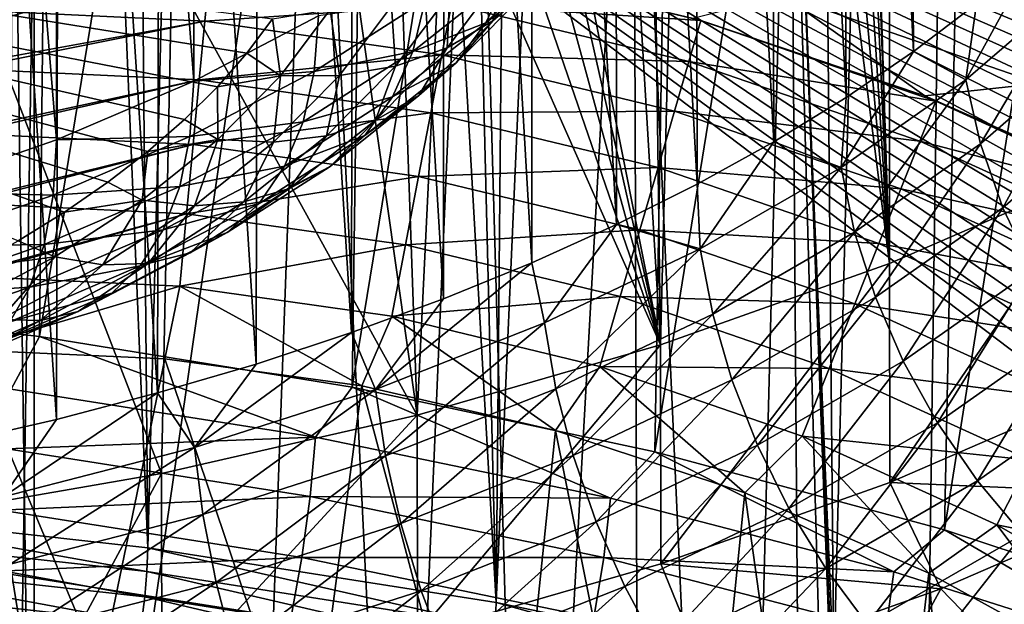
# Model space of a CAD drawing. Header units: metres. Extents: x -109 to 109, y -78 to 121.
# Tile 768 of 1056: x 5.66 to 11.5, y -20.16 to -16.69. Entities that reach past the tile are written whole.
import ezdxf

# ---------------------------------------------------------------- set-up
doc = ezdxf.new("R2010")
doc.units = ezdxf.units.M
doc.layers.add('solid_508554_SW0001', color=7, linetype='CONTINUOUS')

msp = doc.modelspace()

# ---------------------------------------------------------------- linework, layer by layer
at = {"layer": 'solid_508554_SW0001'}
for points in [[(4.309449, -19.587261, 39.529709), (6.423145, -19.82156, 39.123894), (5.319616, 6.470745, 25.474941)], [(6.423145, -19.82156, 39.123894), (6.194343, 5.728376, 25.642593), (5.319616, 6.470745, 25.474941)], [(6.423145, -19.82156, 39.123894), (7.048951, 4.990737, 25.77706), (6.194343, 5.728376, 25.642593)], [(6.423145, -19.82156, 39.123894), (8.487958, -20.147076, 38.560081), (7.048951, 4.990737, 25.77706)], [(8.487958, -20.147076, 38.560081), (7.88396, 4.258576, 25.879211), (7.048951, 4.990737, 25.77706)], [(8.487958, -20.147076, 38.560081), (8.700568, 3.531929, 25.949848), (7.88396, 4.258576, 25.879211)], [(8.487958, -20.147076, 38.560081), (9.499503, 2.811024, 25.989603), (8.700568, 3.531929, 25.949848)], [(8.487958, -20.147076, 38.560081), (10.488172, -20.561333, 37.842564), (9.499503, 2.811024, 25.989603)], [(10.488172, -20.561333, 37.842564), (10.281194, 2.096283, 25.998947), (9.499503, 2.811024, 25.989603)], [(10.488172, -20.561333, 37.842564), (11.044369, 1.390028, 25.978125), (10.281194, 2.096283, 25.998947)], [(10.488172, -20.561333, 37.842564), (12.408564, -21.06118, 36.976807), (11.044369, 1.390028, 25.978125)], [(12.408564, -21.06118, 36.976807), (11.785768, 0.696058, 25.927927), (11.044369, 1.390028, 25.978125)], [(10.496992, -8.080829, 12.003595), (10.81778, -18.136295, -5.412986), (10.81778, -4.380364, 18.412987)], [(10.81778, -4.380364, 18.412987), (10.81778, -18.136295, -5.412986), (12.076401, -17.590994, -4.468494)], [(10.81778, -4.380364, 18.412987), (12.076401, -17.590994, -4.468494), (12.076401, -4.925667, 17.468494)], [(3.969095, -5.655494, 28.520247), (5.913664, -5.877412, 28.135874), (3.879437, -18.35261, 35.280556)], [(5.913664, -5.877412, 28.135874), (5.7801, -18.569515, 34.904865), (3.879437, -18.35261, 35.280556)], [(5.913664, -5.877412, 28.135874), (7.810618, -6.185591, 27.602091), (5.7801, -18.569515, 34.904865)], [(6.694893, -17.056128, -14.895814), (6.69489, -6.104142, -21.218948), (5.882214, -6.415096, -21.800112)], [(6.694893, -17.056128, -14.895814), (7.433904, -16.669548, -14.264944), (6.69489, -6.104142, -21.218948)], [(7.810618, -6.185591, 27.602091), (7.634212, -18.870733, 34.383137), (5.7801, -18.569515, 34.904865)], [(7.810618, -6.185591, 27.602091), (9.644688, -6.57755, 26.923199), (7.634212, -18.870733, 34.383137)], [(5.882217, -17.403954, -15.45569), (5.882214, -6.415096, -21.800112), (5.00458, -6.680497, -22.305765)], [(5.882217, -17.403954, -15.45569), (6.694893, -17.056128, -14.895814), (5.882214, -6.415096, -21.800112)], [(9.644688, -6.57755, 26.923199), (9.42686, -19.253841, 33.719578), (7.634212, -18.870733, 34.383137)], [(9.644688, -6.57755, 26.923199), (11.401104, -7.050135, 26.104658), (9.42686, -19.253841, 33.719578)], [(5.004583, -17.709162, -15.938361), (5.882217, -17.403954, -15.45569), (5.00458, -6.680497, -22.305765)], [(11.401104, -7.050135, 26.104658), (11.143609, -19.715752, 32.919525), (9.42686, -19.253841, 33.719578)], [(11.401104, -7.050135, 26.104658), (13.065724, -7.599538, 25.153065), (11.143609, -19.715752, 32.919525)], [(13.065724, -7.599538, 25.153065), (12.770635, -20.252747, 31.989422), (11.143609, -19.715752, 32.919525)], [(10.961142, -16.880836, -15.22907), (10.517192, -8.087629, -20.319765), (10.90275, -7.807134, -19.833933)], [(11.333485, -16.598354, -14.739796), (10.961142, -16.880836, -15.22907), (10.90275, -7.807134, -19.833933)], [(10.560661, -17.153526, -15.701384), (10.102932, -8.357568, -20.787312), (10.517192, -8.087629, -20.319765)], [(10.496992, -8.080829, 12.003595), (10.480774, -8.354217, 11.530073), (10.81778, -18.136295, -5.412986)], [(10.961142, -16.880836, -15.22907), (10.560661, -17.153526, -15.701384), (10.517192, -8.087629, -20.319765)], [(10.133072, -17.415726, -16.155523), (9.660861, -8.616367, -21.235565), (10.102932, -8.357568, -20.787312)], [(10.560661, -17.153526, -15.701384), (10.133072, -17.415726, -16.155523), (10.102932, -8.357568, -20.787312)], [(10.480774, -8.354217, 11.530073), (10.390333, -8.623442, 11.063761), (10.81778, -18.136295, -5.412986)], [(9.679471, -17.666759, -16.590326), (9.192418, -8.863185, -21.663067), (9.660861, -8.616367, -21.235565)], [(10.133072, -17.415726, -16.155523), (9.679471, -17.666759, -16.590326), (9.660861, -8.616367, -21.235565)], [(10.390333, -8.623442, 11.063761), (10.227039, -8.884482, 10.611625), (10.81778, -18.136295, -5.412986)], [(9.201024, -17.905983, -17.004675), (8.698686, -9.097452, -22.06883), (9.192418, -8.863185, -21.663067)], [(9.679471, -17.666759, -16.590326), (9.201024, -17.905983, -17.004675), (9.192418, -8.863185, -21.663067)], [(10.227039, -8.884482, 10.611625), (9.994531, -9.131505, 10.183769), (10.81778, -18.136295, -5.412986)], [(8.698957, -18.132782, -17.397505), (8.181185, -9.318447, -22.451603), (8.698686, -9.097452, -22.06883)], [(9.201024, -17.905983, -17.004675), (8.698957, -18.132782, -17.397505), (8.698686, -9.097452, -22.06883)], [(9.994531, -9.131505, 10.183769), (9.696388, -9.360734, 9.786733), (10.81778, -18.136295, -5.412986)], [(8.174561, -18.346577, -17.767807), (7.641208, -9.525617, -22.810432), (8.181185, -9.318447, -22.451603)], [(8.698957, -18.132782, -17.397505), (8.174561, -18.346577, -17.767807), (8.181185, -9.318447, -22.451603)], [(9.696388, -9.360734, 9.786733), (9.33898, -9.567246, 9.429044), (9.461201, -18.619303, -6.24958)], [(9.696388, -9.360734, 9.786733), (9.461201, -18.619303, -6.24958), (10.81778, -18.136295, -5.412986)], [(7.629179, -18.546818, -18.114634), (7.08031, -9.718364, -23.144279), (7.641208, -9.525617, -22.810432)], [(8.174561, -18.346577, -17.767807), (7.629179, -18.546818, -18.114634), (7.641208, -9.525617, -22.810432)], [(9.33898, -9.567246, 9.429044), (8.928278, -9.747631, 9.116608), (9.461201, -18.619303, -6.24958)], [(7.064215, -18.732988, -18.437092), (6.500008, -9.896169, -23.452248), (7.08031, -9.718364, -23.144279)], [(7.629179, -18.546818, -18.114634), (7.064215, -18.732988, -18.437092), (7.08031, -9.718364, -23.144279)], [(8.928278, -9.747631, 9.116608), (8.722578, -14.918643, 0.160152), (9.461201, -18.619303, -6.24958)], [(6.481116, -18.904613, -18.734356), (5.90186, -10.058553, -23.733503), (6.500008, -9.896169, -23.452248)], [(7.064215, -18.732988, -18.437092), (6.481116, -18.904613, -18.734356), (6.500008, -9.896169, -23.452248)], [(5.881381, -19.061253, -19.005661), (5.287587, -10.205049, -23.987244), (5.90186, -10.058553, -23.733503)], [(6.481116, -18.904613, -18.734356), (5.881381, -19.061253, -19.005661), (5.90186, -10.058553, -23.733503)], [(5.881381, -19.061253, -19.005661), (5.266548, -19.202501, -19.250311), (5.287587, -10.205049, -23.987244)], [(12.686984, -13.03319, -66.542656), (11.705537, -17.070929, -73.477386), (10.186894, -16.545107, -73.561165)], [(6.117858, -22.55319, -61), (7.405207, -13.683202, -61), (-7.405207, -13.683202, -61)], [(5.106454, -21.944521, -61), (6.117858, -22.55319, -61), (-7.405207, -13.683202, -61)], [(6.117858, -22.55319, -61), (7.057512, -23.26766, -61), (7.405207, -13.683202, -61)], [(7.057512, -23.26766, -61), (7.914395, -24.079554, -61), (7.405207, -13.683202, -61)], [(7.914395, -24.079554, -61), (8.357316, -13.729069, -61), (7.405207, -13.683202, -61)], [(7.914395, -24.079554, -61), (8.67846, -24.979353, -61), (8.357316, -13.729069, -61)], [(8.67846, -24.979353, -61), (9.300199, -13.865629, -61), (8.357316, -13.729069, -61)], [(8.67846, -24.979353, -61), (9.340738, -25.956491, -61), (9.300199, -13.865629, -61)], [(9.893472, -26.999531, -61), (10.227516, -14.092777, -61), (9.300199, -13.865629, -61)], [(9.340738, -25.956491, -61), (9.893472, -26.999531, -61), (9.300199, -13.865629, -61)], [(9.893472, -26.999531, -61), (10.330176, -28.096235, -61), (10.227516, -14.092777, -61)], [(10.9, -31.574373, -61), (11.133177, -14.410262, -61), (10.227516, -14.092777, -61)], [(10.83641, -30.398687, -61), (10.9, -31.574373, -61), (10.227516, -14.092777, -61)], [(10.645686, -29.233574, -61), (10.83641, -30.398687, -61), (10.227516, -14.092777, -61)], [(10.330176, -28.096235, -61), (10.645686, -29.233574, -61), (10.227516, -14.092777, -61)], [(5.619512, -14.269849, -31.027683), (5.591733, -23.711113, -25.129255), (5.75, -23.707792, -25.123501)], [(5.619512, -14.269849, -31.027683), (5.75, -23.707792, -25.123501), (5.75, -14.267006, -31.022758)], [(18.225517, -23.707792, -25.123501), (5.75, -14.267006, -31.022758), (5.75, -23.707792, -25.123501)], [(23.388845, -20.598423, -27.06645), (23.401785, -14.267006, -31.022758), (5.75, -14.267006, -31.022758)], [(23.308241, -20.820108, -26.927927), (23.388845, -20.598423, -27.06645), (5.75, -14.267006, -31.022758)], [(23.210943, -21.038891, -26.791216), (23.308241, -20.820108, -26.927927), (5.75, -14.267006, -31.022758)], [(23.096848, -21.254448, -26.656521), (23.210943, -21.038891, -26.791216), (5.75, -14.267006, -31.022758)], [(22.965872, -21.466251, -26.52417), (23.096848, -21.254448, -26.656521), (5.75, -14.267006, -31.022758)], [(22.81805, -21.673571, -26.394623), (22.965872, -21.466251, -26.52417), (5.75, -14.267006, -31.022758)], [(22.653498, -21.875639, -26.268356), (22.81805, -21.673571, -26.394623), (5.75, -14.267006, -31.022758)], [(22.472342, -22.071665, -26.145866), (22.653498, -21.875639, -26.268356), (5.75, -14.267006, -31.022758)], [(22.274803, -22.260859, -26.027645), (22.472342, -22.071665, -26.145866), (5.75, -14.267006, -31.022758)], [(22.061234, -22.442333, -25.914248), (22.274803, -22.260859, -26.027645), (5.75, -14.267006, -31.022758)], [(21.832115, -22.615156, -25.806255), (22.061234, -22.442333, -25.914248), (5.75, -14.267006, -31.022758)], [(21.588066, -22.778402, -25.704248), (21.832115, -22.615156, -25.806255), (5.75, -14.267006, -31.022758)], [(21.329842, -22.931131, -25.608812), (21.588066, -22.778402, -25.704248), (5.75, -14.267006, -31.022758)], [(21.058332, -23.072409, -25.520533), (21.329842, -22.931131, -25.608812), (5.75, -14.267006, -31.022758)], [(20.774572, -23.201368, -25.439949), (21.058332, -23.072409, -25.520533), (5.75, -14.267006, -31.022758)], [(20.479795, -23.317127, -25.367615), (20.774572, -23.201368, -25.439949), (5.75, -14.267006, -31.022758)], [(20.175318, -23.418941, -25.303995), (20.479795, -23.317127, -25.367615), (5.75, -14.267006, -31.022758)], [(19.862486, -23.506166, -25.249491), (20.175318, -23.418941, -25.303995), (5.75, -14.267006, -31.022758)], [(19.542683, -23.578257, -25.204443), (19.862486, -23.506166, -25.249491), (5.75, -14.267006, -31.022758)], [(19.217411, -23.634754, -25.16914), (19.542683, -23.578257, -25.204443), (5.75, -14.267006, -31.022758)], [(18.888308, -23.675304, -25.143801), (19.217411, -23.634754, -25.16914), (5.75, -14.267006, -31.022758)], [(18.557116, -23.699677, -25.128571), (18.888308, -23.675304, -25.143801), (5.75, -14.267006, -31.022758)], [(18.225517, -23.707792, -25.123501), (18.557116, -23.699677, -25.128571), (5.75, -14.267006, -31.022758)], [(10.9, -31.574373, -61), (14.749202, -31.574373, -61), (11.133177, -14.410262, -61)], [(14.749202, -31.574373, -61), (12.010849, -14.818231, -61), (11.133177, -14.410262, -61)], [(9.461201, -18.619303, -6.24958), (8.722578, -14.918643, 0.160152), (8.674805, -15.132242, -0.209812)], [(9.461201, -18.619303, -6.24958), (8.674805, -15.132242, -0.209812), (8.566797, -15.339779, -0.569277)], [(9.461201, -18.619303, -6.24958), (8.566797, -15.339779, -0.569277), (8.400336, -15.537838, -0.912324)], [(9.461201, -18.619303, -6.24958), (8.400336, -15.537838, -0.912324), (8.179334, -15.721745, -1.230862)], [(5.470537, -16.710697, -2.943775), (6.566164, -16.399475, -2.404724), (5.575196, -15.622916, -3.510451)], [(8.018953, -19.035643, -6.970701), (8.179334, -15.721745, -1.230862), (7.907849, -15.888143, -1.519071)], [(9.461201, -18.619303, -6.24958), (8.179334, -15.721745, -1.230862), (8.018953, -19.035643, -6.970701)], [(5.929517, -17.832382, -11.30072), (5.654018, -18.002264, -11.575721), (0, -15.760146, -7.297374)], [(6.186251, -17.655594, -11.012443), (5.929517, -17.832382, -11.30072), (0, -15.760146, -7.297374)], [(6.423342, -17.472475, -10.711829), (6.186251, -17.655594, -11.012443), (0, -15.760146, -7.297374)], [(6.640066, -17.283588, -10.399806), (6.423342, -17.472475, -10.711829), (0, -15.760146, -7.297374)], [(6.835855, -17.089493, -10.077294), (6.640066, -17.283588, -10.399806), (0, -15.760146, -7.297374)], [(7.010163, -16.890726, -9.745194), (6.835855, -17.089493, -10.077294), (0, -15.760146, -7.297374)], [(7.162382, -16.687874, -9.404479), (7.010163, -16.890726, -9.745194), (0, -15.760146, -7.297374)], [(5.619512, -15.764163, -33.61591), (5.75, -15.767006, -33.620834), (5.595244, -25.556154, -28.408657)], [(5.595244, -25.556154, -28.408657), (5.75, -15.767006, -33.620834), (5.75, -25.559151, -28.414259)], [(21.195272, -15.767006, -33.620834), (5.75, -25.559151, -28.414259), (5.75, -15.767006, -33.620834)], [(21.195272, -15.767006, -33.620834), (16.246328, -25.559151, -28.414259), (5.75, -25.559151, -28.414259)], [(8.018953, -19.035643, -6.970701), (7.907849, -15.888143, -1.519071), (7.591756, -16.033401, -1.770667)], [(8.018953, -19.035643, -6.970701), (7.591756, -16.033401, -1.770667), (6.566164, -16.399475, -2.404724)], [(8.888095, -16.246273, -11.349081), (8.426794, -16.71039, -12.128043), (8.701138, -16.493677, -11.108006)], [(8.555989, -16.4347, -12.376206), (8.426794, -16.71039, -12.128043), (8.888095, -16.246273, -11.349081)], [(8.814762, -16.239056, -10.089641), (8.468525, -16.699572, -10.86764), (8.530801, -16.413074, -9.881404)], [(8.701138, -16.493677, -11.108006), (8.468525, -16.699572, -10.86764), (8.814762, -16.239056, -10.089641)], [(11.271587, -17.048632, -14.687206), (11.333485, -16.598354, -14.739796), (11.676735, -16.306805, -14.234818)], [(11.909116, -16.496515, -13.730912), (11.271587, -17.048632, -14.687206), (11.676735, -16.306805, -14.234818)], [(8.22236, -16.601688, -74.403091), (8.270181, -16.35173, -74.041618), (9.701003, -16.69656, -74.041618)], [(9.701003, -16.69656, -74.041618), (8.270181, -16.35173, -74.041618), (9.654432, -16.682934, -74.041336)], [(6.761045, -16.701073, -74.723236), (5.346106, -16.634178, -74.723251), (6.789743, -16.397577, -74.403091)], [(6.504107, -19.381546, -7.569822), (6.566164, -16.399475, -2.404724), (5.470537, -16.710697, -2.943775)], [(8.018953, -19.035643, -6.970701), (6.566164, -16.399475, -2.404724), (6.504107, -19.381546, -7.569822)], [(6.761045, -16.701073, -74.723236), (6.789743, -16.397577, -74.403091), (8.22236, -16.601688, -74.403091)], [(8.555989, -16.4347, -12.376206), (7.993471, -16.881128, -13.119565), (8.426794, -16.71039, -12.128043)], [(8.066201, -16.57836, -13.358994), (7.993471, -16.881128, -13.119565), (8.555989, -16.4347, -12.376206)], [(8.530801, -16.413074, -9.881404), (8.195996, -16.858875, -10.633915), (8.212332, -16.538317, -9.688608)], [(8.468525, -16.699572, -10.86764), (8.195996, -16.858875, -10.633915), (8.530801, -16.413074, -9.881404)], [(8.701138, -16.493677, -11.108006), (8.249918, -16.94812, -11.870209), (8.468525, -16.699572, -10.86764)], [(8.426794, -16.71039, -12.128043), (8.249918, -16.94812, -11.870209), (8.701138, -16.493677, -11.108006)], [(11.356876, -17.42808, -14.531423), (11.271587, -17.048632, -14.687206), (11.909116, -16.496515, -13.730912)], [(11.999229, -16.871786, -13.567892), (11.356876, -17.42808, -14.531423), (11.909116, -16.496515, -13.730912)], [(8.212332, -16.538317, -9.688608), (7.890278, -16.967657, -10.412603), (7.867215, -16.611694, -9.516016)], [(8.195996, -16.858875, -10.633915), (7.890278, -16.967657, -10.412603), (8.212332, -16.538317, -9.688608)], [(11.026841, -17.144388, -74.033058), (9.654432, -16.682934, -74.041336), (10.186894, -16.545107, -73.561165)], [(11.026841, -17.144388, -74.033058), (10.186894, -16.545107, -73.561165), (11.705537, -17.070929, -73.477386)], [(8.165076, -16.901106, -74.723236), (6.761045, -16.701073, -74.723236), (8.22236, -16.601688, -74.403091)], [(8.066201, -16.57836, -13.358994), (7.433904, -16.669548, -14.264944), (7.409687, -16.998808, -14.052711)], [(8.066201, -16.57836, -13.358994), (7.409687, -16.998808, -14.052711), (7.993471, -16.881128, -13.119565)], [(7.867215, -16.611694, -9.516016), (7.558917, -17.023233, -10.209167), (7.50397, -16.631395, -9.367887)], [(7.890278, -16.967657, -10.412603), (7.558917, -17.023233, -10.209167), (7.867215, -16.611694, -9.516016)], [(8.165076, -16.901106, -74.723236), (8.22236, -16.601688, -74.403091), (9.629639, -16.940836, -74.403091)], [(9.629639, -16.940836, -74.403091), (8.22236, -16.601688, -74.403091), (9.701003, -16.69656, -74.041618)], [(11.271587, -17.048632, -14.687206), (10.961142, -16.880836, -15.22907), (11.333485, -16.598354, -14.739796)], [(6.761045, -16.701073, -74.723236), (5.346106, -16.958454, -74.978714), (5.346106, -16.634178, -74.723251)], [(7.409687, -16.998808, -14.052711), (7.433904, -16.669548, -14.264944), (6.694893, -17.056128, -14.895814)], [(7.210089, -17.024231, -10.028631), (7.010163, -16.890726, -9.745194), (7.162382, -16.687874, -9.404479)], [(7.50397, -16.631395, -9.367887), (7.210089, -17.024231, -10.028631), (7.162382, -16.687874, -9.404479)], [(7.558917, -17.023233, -10.209167), (7.210089, -17.024231, -10.028631), (7.50397, -16.631395, -9.367887)], [(9.701003, -16.69656, -74.041618), (9.654432, -16.682934, -74.041336), (11.026841, -17.144388, -74.033058)], [(6.504107, -19.381546, -7.569822), (5.470537, -16.710697, -2.943775), (4.930392, -19.653881, -8.041522)], [(6.761045, -16.701073, -74.723236), (5.346106, -16.982769, -74.995117), (5.346106, -16.958454, -74.978714)], [(6.72823, -17.048111, -74.995102), (5.346106, -16.982769, -74.995117), (6.761045, -16.701073, -74.723236)], [(6.72823, -17.048111, -74.995102), (6.761045, -16.701073, -74.723236), (8.165076, -16.901106, -74.723236)], [(8.426794, -16.71039, -12.128043), (7.873202, -17.150171, -12.85988), (8.249918, -16.94812, -11.870209)], [(7.993471, -16.881128, -13.119565), (7.873202, -17.150171, -12.85988), (8.426794, -16.71039, -12.128043)], [(8.468525, -16.699572, -10.86764), (8.029725, -17.142027, -11.609068), (8.195996, -16.858875, -10.633915)], [(8.249918, -16.94812, -11.870209), (8.029725, -17.142027, -11.609068), (8.468525, -16.699572, -10.86764)], [(9.629639, -16.940836, -74.403091), (9.701003, -16.69656, -74.041618), (11.092093, -17.175617, -74.041618)], [(11.092093, -17.175617, -74.041618), (9.701003, -16.69656, -74.041618), (11.026841, -17.144388, -74.033058)], [(8.195996, -16.858875, -10.633915), (7.771651, -17.287323, -11.351068), (7.890278, -16.967657, -10.412603)], [(8.029725, -17.142027, -11.609068), (7.771651, -17.287323, -11.351068), (8.195996, -16.858875, -10.633915)], [(8.099575, -17.243483, -74.995102), (6.72823, -17.048111, -74.995102), (8.165076, -16.901106, -74.723236)], [(7.210089, -17.024231, -10.028631), (6.835855, -17.089493, -10.077294), (7.010163, -16.890726, -9.745194)], [(7.993471, -16.881128, -13.119565), (7.34334, -17.297859, -13.806835), (7.873202, -17.150171, -12.85988)], [(7.409687, -16.998808, -14.052711), (7.34334, -17.297859, -13.806835), (7.993471, -16.881128, -13.119565)], [(8.099575, -17.243483, -74.995102), (8.165076, -16.901106, -74.723236), (9.544152, -17.233448, -74.723236)], [(9.544152, -17.233448, -74.723236), (8.165076, -16.901106, -74.723236), (9.629639, -16.940836, -74.403091)], [(10.531981, -17.567947, -15.586688), (10.560661, -17.153526, -15.701384), (10.961142, -16.880836, -15.22907)], [(11.271587, -17.048632, -14.687206), (10.531981, -17.567947, -15.586688), (10.961142, -16.880836, -15.22907)], [(11.488974, -17.806906, -14.410734), (11.356876, -17.42808, -14.531423), (11.999229, -16.871786, -13.567892)], [(12.138799, -17.244143, -13.435997), (11.488974, -17.806906, -14.410734), (11.999229, -16.871786, -13.567892)], [(7.890278, -16.967657, -10.412603), (7.482063, -17.380424, -11.102579), (7.558917, -17.023233, -10.209167)], [(7.771651, -17.287323, -11.351068), (7.482063, -17.380424, -11.102579), (7.890278, -16.967657, -10.412603)], [(8.249918, -16.94812, -11.870209), (7.708364, -17.378847, -12.586352), (8.029725, -17.142027, -11.609068)], [(7.873202, -17.150171, -12.85988), (7.708364, -17.378847, -12.586352), (8.249918, -16.94812, -11.870209)], [(9.544152, -17.233448, -74.723236), (9.629639, -16.940836, -74.403091), (10.997832, -17.41201, -74.403091)], [(10.997832, -17.41201, -74.403091), (9.629639, -16.940836, -74.403091), (11.092093, -17.175617, -74.041618)], [(6.72823, -17.048111, -74.995102), (5.346106, -17.346762, -75.202904), (5.346106, -16.982769, -74.995117)], [(7.409687, -16.998808, -14.052711), (6.694893, -17.056128, -14.895814), (6.671989, -17.384586, -14.682114)], [(7.409687, -16.998808, -14.052711), (6.671989, -17.384586, -14.682114), (7.34334, -17.297859, -13.806835)], [(7.210089, -17.024231, -10.028631), (6.837533, -17.402191, -10.658286), (6.835855, -17.089493, -10.077294)], [(7.168108, -17.419031, -10.869735), (6.837533, -17.402191, -10.658286), (7.210089, -17.024231, -10.028631)], [(7.558917, -17.023233, -10.209167), (7.168108, -17.419031, -10.869735), (7.210089, -17.024231, -10.028631)], [(7.482063, -17.380424, -11.102579), (7.168108, -17.419031, -10.869735), (7.558917, -17.023233, -10.209167)], [(6.72823, -17.048111, -74.995102), (5.346106, -17.367529, -75.212807), (5.346106, -17.346762, -75.202904)], [(6.692011, -17.431158, -75.212791), (5.346106, -17.367529, -75.212807), (6.72823, -17.048111, -74.995102)], [(6.671989, -17.384586, -14.682114), (6.694893, -17.056128, -14.895814), (5.882217, -17.403954, -15.45569)], [(6.837533, -17.402191, -10.658286), (6.640066, -17.283588, -10.399806), (6.835855, -17.089493, -10.077294)], [(6.692011, -17.431158, -75.212791), (6.72823, -17.048111, -74.995102), (8.099575, -17.243483, -74.995102)], [(10.611673, -17.951326, -15.43771), (10.531981, -17.567947, -15.586688), (11.271587, -17.048632, -14.687206)], [(11.356876, -17.42808, -14.531423), (10.611673, -17.951326, -15.43771), (11.271587, -17.048632, -14.687206)], [(12.354169, -17.727407, -74.014015), (11.026841, -17.144388, -74.033058), (11.705537, -17.070929, -73.477386)], [(7.873202, -17.150171, -12.85988), (7.233308, -17.560797, -13.536572), (7.708364, -17.378847, -12.586352)], [(7.34334, -17.297859, -13.806835), (7.233308, -17.560797, -13.536572), (7.873202, -17.150171, -12.85988)], [(8.029725, -17.142027, -11.609068), (7.503021, -17.561512, -12.305732), (7.771651, -17.287323, -11.351068)], [(7.708364, -17.378847, -12.586352), (7.503021, -17.561512, -12.305732), (8.029725, -17.142027, -11.609068)], [(10.531981, -17.567947, -15.586688), (10.133072, -17.415726, -16.155523), (10.560661, -17.153526, -15.701384)], [(11.092093, -17.175617, -74.041618), (11.026841, -17.144388, -74.033058), (12.354169, -17.727407, -74.014015)], [(10.997832, -17.41201, -74.403091), (11.092093, -17.175617, -74.041618), (12.429706, -17.784782, -74.041618)], [(12.429706, -17.784782, -74.041618), (11.092093, -17.175617, -74.041618), (12.354169, -17.727407, -74.014015)], [(8.027277, -17.621382, -75.212791), (6.692011, -17.431158, -75.212791), (8.099575, -17.243483, -74.995102)], [(8.027277, -17.621382, -75.212791), (8.099575, -17.243483, -74.995102), (9.446402, -17.568041, -74.995102)], [(9.446402, -17.568041, -74.995102), (8.099575, -17.243483, -74.995102), (9.544152, -17.233448, -74.723236)], [(9.446402, -17.568041, -74.995102), (9.544152, -17.233448, -74.723236), (10.884921, -17.695179, -74.723236)], [(10.884921, -17.695179, -74.723236), (9.544152, -17.233448, -74.723236), (10.997832, -17.41201, -74.403091)], [(11.665305, -18.177721, -14.327497), (11.488974, -17.806906, -14.410734), (12.138799, -17.244143, -13.435997)], [(6.837533, -17.402191, -10.658286), (6.423342, -17.472475, -10.711829), (6.640066, -17.283588, -10.399806)], [(7.34334, -17.297859, -13.806835), (6.612708, -17.680317, -14.430474), (7.233308, -17.560797, -13.536572)], [(6.671989, -17.384586, -14.682114), (6.612708, -17.680317, -14.430474), (7.34334, -17.297859, -13.806835)], [(7.771651, -17.287323, -11.351068), (7.262242, -17.693661, -12.024947), (7.482063, -17.380424, -11.102579)], [(7.503021, -17.561512, -12.305732), (7.262242, -17.693661, -12.024947), (7.771651, -17.287323, -11.351068)], [(6.692011, -17.431158, -75.212791), (5.346106, -17.764149, -75.366722), (5.346106, -17.367529, -75.212807)], [(6.671989, -17.384586, -14.682114), (5.882217, -17.403954, -15.45569), (5.861124, -17.731468, -15.240301)], [(6.671989, -17.384586, -14.682114), (5.861124, -17.731468, -15.240301), (6.612708, -17.680317, -14.430474)], [(7.482063, -17.380424, -11.102579), (6.991969, -17.772032, -11.750929), (7.168108, -17.419031, -10.869735)], [(7.262242, -17.693661, -12.024947), (6.991969, -17.772032, -11.750929), (7.482063, -17.380424, -11.102579)], [(7.708364, -17.378847, -12.586352), (7.082304, -17.781134, -13.24859), (7.503021, -17.561512, -12.305732)], [(7.233308, -17.560797, -13.536572), (7.082304, -17.781134, -13.24859), (7.708364, -17.378847, -12.586352)], [(5.861124, -17.731468, -15.240301), (5.882217, -17.403954, -15.45569), (5.004583, -17.709162, -15.938361)], [(6.692011, -17.431158, -75.212791), (5.346106, -17.7801, -75.37159), (5.346106, -17.764149, -75.366722)], [(6.653173, -17.841894, -75.371582), (5.346106, -17.7801, -75.37159), (6.692011, -17.431158, -75.212791)], [(6.837533, -17.402191, -10.658286), (6.390176, -17.761078, -11.24992), (6.423342, -17.472475, -10.711829)], [(6.698869, -17.794689, -11.490442), (6.390176, -17.761078, -11.24992), (6.837533, -17.402191, -10.658286)], [(6.653173, -17.841894, -75.371582), (6.692011, -17.431158, -75.212791), (8.027277, -17.621382, -75.212791)], [(7.168108, -17.419031, -10.869735), (6.698869, -17.794689, -11.490442), (6.837533, -17.402191, -10.658286)], [(6.991969, -17.772032, -11.750929), (6.698869, -17.794689, -11.490442), (7.168108, -17.419031, -10.869735)], [(9.696995, -18.049759, -16.421211), (9.679471, -17.666759, -16.590326), (10.133072, -17.415726, -16.155523)], [(10.531981, -17.567947, -15.586688), (9.696995, -18.049759, -16.421211), (10.133072, -17.415726, -16.155523)], [(10.735104, -18.336239, -15.327563), (10.611673, -17.951326, -15.43771), (11.356876, -17.42808, -14.531423)], [(11.488974, -17.806906, -14.410734), (10.735104, -18.336239, -15.327563), (11.356876, -17.42808, -14.531423)], [(10.884921, -17.695179, -74.723236), (10.997832, -17.41201, -74.403091), (12.31355, -18.011204, -74.403091)], [(12.31355, -18.011204, -74.403091), (10.997832, -17.41201, -74.403091), (12.429706, -17.784782, -74.041618)], [(6.390176, -17.761078, -11.24992), (6.186251, -17.655594, -11.012443), (6.423342, -17.472475, -10.711829)], [(7.233308, -17.560797, -13.536572), (6.514074, -17.937763, -14.150681), (7.082304, -17.781134, -13.24859)], [(6.612708, -17.680317, -14.430474), (6.514074, -17.937763, -14.150681), (7.233308, -17.560797, -13.536572)], [(7.503021, -17.561512, -12.305732), (6.894054, -17.953434, -12.95), (7.262242, -17.693661, -12.024947)], [(7.082304, -17.781134, -13.24859), (6.894054, -17.953434, -12.95), (7.503021, -17.561512, -12.305732)], [(7.949753, -18.0266, -75.371582), (6.653173, -17.841894, -75.371582), (8.027277, -17.621382, -75.212791)], [(7.949753, -18.0266, -75.371582), (8.027277, -17.621382, -75.212791), (9.338509, -17.937351, -75.212791)], [(9.338509, -17.937351, -75.212791), (8.027277, -17.621382, -75.212791), (9.446402, -17.568041, -74.995102)], [(9.338509, -17.937351, -75.212791), (9.446402, -17.568041, -74.995102), (10.75581, -18.018974, -74.995102)], [(10.75581, -18.018974, -74.995102), (9.446402, -17.568041, -74.995102), (10.884921, -17.695179, -74.723236)], [(9.77037, -18.436785, -16.278547), (9.696995, -18.049759, -16.421211), (10.531981, -17.567947, -15.586688)], [(10.611673, -17.951326, -15.43771), (9.77037, -18.436785, -16.278547), (10.531981, -17.567947, -15.586688)], [(10.820213, -19.434658, -4.661167), (12.076401, -17.590994, -4.468494), (10.81778, -18.136295, -5.412986)], [(10.820213, -19.434658, -4.661167), (12.078423, -18.889349, -3.716665), (12.076401, -17.590994, -4.468494)], [(6.390176, -17.761078, -11.24992), (5.929517, -17.832382, -11.30072), (6.186251, -17.655594, -11.012443)], [(9.696995, -18.049759, -16.421211), (9.201024, -17.905983, -17.004675), (9.679471, -17.666759, -16.590326)], [(5.861124, -17.731468, -15.240301), (5.004583, -17.709162, -15.938361), (4.986002, -18.035656, -15.721165)], [(5.861124, -17.731468, -15.240301), (4.986002, -18.035656, -15.721165), (5.809484, -18.024303, -14.983633)], [(6.612708, -17.680317, -14.430474), (5.809484, -18.024303, -14.983633), (6.514074, -17.937763, -14.150681)], [(5.861124, -17.731468, -15.240301), (5.809484, -18.024303, -14.983633), (6.612708, -17.680317, -14.430474)], [(7.262242, -17.693661, -12.024947), (6.673204, -18.073442, -12.64817), (6.991969, -17.772032, -11.750929)], [(6.894054, -17.953434, -12.95), (6.673204, -18.073442, -12.64817), (7.262242, -17.693661, -12.024947)], [(10.75581, -18.018974, -74.995102), (10.884921, -17.695179, -74.723236), (12.174412, -18.282425, -74.723236)], [(12.174412, -18.282425, -74.723236), (10.884921, -17.695179, -74.723236), (12.31355, -18.011204, -74.403091)], [(6.653173, -17.841894, -75.371582), (5.346106, -18.201286, -75.466492), (5.346106, -17.7801, -75.37159)], [(6.390176, -17.761078, -11.24992), (5.872734, -18.09697, -11.797058), (5.929517, -17.832382, -11.30072)], [(6.156165, -18.146107, -12.064494), (5.872734, -18.09697, -11.797058), (6.390176, -17.761078, -11.24992)], [(6.698869, -17.794689, -11.490442), (6.156165, -18.146107, -12.064494), (6.390176, -17.761078, -11.24992)], [(6.425201, -18.138199, -12.350553), (6.156165, -18.146107, -12.064494), (6.698869, -17.794689, -11.490442)], [(7.082304, -17.781134, -13.24859), (6.37852, -18.150568, -13.849639), (6.894054, -17.953434, -12.95)], [(6.514074, -17.937763, -14.150681), (6.37852, -18.150568, -13.849639), (7.082304, -17.781134, -13.24859)], [(6.991969, -17.772032, -11.750929), (6.425201, -18.138199, -12.350553), (6.698869, -17.794689, -11.490442)], [(6.673204, -18.073442, -12.64817), (6.425201, -18.138199, -12.350553), (6.991969, -17.772032, -11.750929)], [(6.653173, -17.841894, -75.371582), (5.346106, -18.211525, -75.468018), (5.346106, -18.201286, -75.466492)], [(6.61256, -18.271402, -75.46801), (5.346106, -18.211525, -75.468018), (6.653173, -17.841894, -75.371582)], [(5.872734, -18.09697, -11.797058), (5.654018, -18.002264, -11.575721), (5.929517, -17.832382, -11.30072)], [(6.61256, -18.271402, -75.46801), (6.653173, -17.841894, -75.371582), (7.949753, -18.0266, -75.371582)], [(10.899864, -18.715178, -15.258397), (10.735104, -18.336239, -15.327563), (11.488974, -17.806906, -14.410734)], [(11.665305, -18.177721, -14.327497), (10.899864, -18.715178, -15.258397), (11.488974, -17.806906, -14.410734)], [(8.774192, -18.489704, -17.18322), (8.698957, -18.132782, -17.397505), (9.201024, -17.905983, -17.004675)], [(9.696995, -18.049759, -16.421211), (8.774192, -18.489704, -17.18322), (9.201024, -17.905983, -17.004675)], [(6.514074, -17.937763, -14.150681), (5.723258, -18.276917, -14.695456), (6.37852, -18.150568, -13.849639)], [(5.809484, -18.024303, -14.983633), (5.723258, -18.276917, -14.695456), (6.514074, -17.937763, -14.150681)], [(6.894054, -17.953434, -12.95), (6.209388, -18.313484, -13.534779), (6.673204, -18.073442, -12.64817)], [(6.37852, -18.150568, -13.849639), (6.209388, -18.313484, -13.534779), (6.894054, -17.953434, -12.95)], [(9.222816, -18.333359, -75.371582), (7.949753, -18.0266, -75.371582), (9.338509, -17.937351, -75.212791)], [(9.222816, -18.333359, -75.371582), (9.338509, -17.937351, -75.212791), (10.613302, -18.376366, -75.212791)], [(10.613302, -18.376366, -75.212791), (9.338509, -17.937351, -75.212791), (10.75581, -18.018974, -74.995102)], [(9.884014, -18.827343, -16.178183), (9.77037, -18.436785, -16.278547), (10.611673, -17.951326, -15.43771)], [(10.735104, -18.336239, -15.327563), (9.884014, -18.827343, -16.178183), (10.611673, -17.951326, -15.43771)], [(5.809484, -18.024303, -14.983633), (4.942463, -18.326044, -15.460234), (5.723258, -18.276917, -14.695456)], [(4.986002, -18.035656, -15.721165), (4.942463, -18.326044, -15.460234), (5.809484, -18.024303, -14.983633)], [(5.872734, -18.09697, -11.797058), (5.360636, -18.16466, -11.836508), (5.654018, -18.002264, -11.575721)], [(7.868686, -18.450338, -75.46801), (6.61256, -18.271402, -75.46801), (7.949753, -18.0266, -75.371582)], [(7.868686, -18.450338, -75.46801), (7.949753, -18.0266, -75.371582), (9.222816, -18.333359, -75.371582)], [(10.613302, -18.376366, -75.212791), (10.75581, -18.018974, -74.995102), (12.01531, -18.592562, -74.995102)], [(12.01531, -18.592562, -74.995102), (10.75581, -18.018974, -74.995102), (12.174412, -18.282425, -74.723236)], [(6.673204, -18.073442, -12.64817), (6.010853, -18.422491, -13.213872), (6.425201, -18.138199, -12.350553)], [(6.209388, -18.313484, -13.534779), (6.010853, -18.422491, -13.213872), (6.673204, -18.073442, -12.64817)], [(8.840584, -18.880058, -17.046322), (8.774192, -18.489704, -17.18322), (9.696995, -18.049759, -16.421211)], [(9.77037, -18.436785, -16.278547), (8.840584, -18.880058, -17.046322), (9.696995, -18.049759, -16.421211)], [(5.872734, -18.09697, -11.797058), (5.290688, -18.406168, -12.293658), (5.360636, -18.16466, -11.836508)], [(5.545767, -18.469412, -12.585556), (5.290688, -18.406168, -12.293658), (5.872734, -18.09697, -11.797058)], [(6.156165, -18.146107, -12.064494), (5.545767, -18.469412, -12.585556), (5.872734, -18.09697, -11.797058)], [(5.787812, -18.474897, -12.894839), (5.545767, -18.469412, -12.585556), (6.156165, -18.146107, -12.064494)], [(6.425201, -18.138199, -12.350553), (5.787812, -18.474897, -12.894839), (6.156165, -18.146107, -12.064494)], [(6.010853, -18.422491, -13.213872), (5.787812, -18.474897, -12.894839), (6.425201, -18.138199, -12.350553)], [(7.771928, -18.883799, -17.86581), (8.174561, -18.346577, -17.767807), (8.698957, -18.132782, -17.397505)], [(8.774192, -18.489704, -17.18322), (7.771928, -18.883799, -17.86581), (8.698957, -18.132782, -17.397505)], [(9.463715, -19.917814, -5.498018), (10.81778, -18.136295, -5.412986), (9.461201, -18.619303, -6.24958)], [(9.463715, -19.917814, -5.498018), (10.820213, -19.434658, -4.661167), (10.81778, -18.136295, -5.412986)], [(6.37852, -18.150568, -13.849639), (5.604571, -18.483074, -14.382879), (6.209388, -18.313484, -13.534779)], [(5.723258, -18.276917, -14.695456), (5.604571, -18.483074, -14.382879), (6.37852, -18.150568, -13.849639)], [(11.102742, -19.080751, -15.231559), (10.899864, -18.715178, -15.258397), (11.665305, -18.177721, -14.327497)], [(11.88243, -18.533293, -14.283331), (11.102742, -19.080751, -15.231559), (11.665305, -18.177721, -14.327497)], [(6.61256, -18.271402, -75.46801), (5.346106, -18.648415, -75.5), (5.346106, -18.211525, -75.468018)], [(5.723258, -18.276917, -14.695456), (4.869486, -18.574532, -15.164886), (5.604571, -18.483074, -14.382879)], [(4.942463, -18.326044, -15.460234), (4.869486, -18.574532, -15.164886), (5.723258, -18.276917, -14.695456)], [(6.61256, -18.271402, -75.46801), (6.52469, -18.702057, -75.5), (5.346106, -18.648415, -75.5)], [(6.209388, -18.313484, -13.534779), (5.456352, -18.63769, -14.05362), (6.010853, -18.422491, -13.213872)], [(5.604571, -18.483074, -14.382879), (5.456352, -18.63769, -14.05362), (6.209388, -18.313484, -13.534779)], [(6.61256, -18.271402, -75.46801), (7.691379, -18.861658, -75.5), (6.52469, -18.702057, -75.5)], [(7.868686, -18.450338, -75.46801), (7.691379, -18.861658, -75.5), (6.61256, -18.271402, -75.46801)], [(5.613091, -18.881756, 35.090443), (3.879437, -18.35261, 35.280556), (5.7801, -18.569515, 34.904865)], [(7.771928, -18.883799, -17.86581), (7.629179, -18.546818, -18.114634), (8.174561, -18.346577, -17.767807)], [(9.101837, -18.747465, -75.46801), (7.868686, -18.450338, -75.46801), (9.222816, -18.333359, -75.371582)], [(9.101837, -18.747465, -75.46801), (9.222816, -18.333359, -75.371582), (10.460493, -18.759594, -75.371582)], [(10.460493, -18.759594, -75.371582), (9.222816, -18.333359, -75.371582), (10.613302, -18.376366, -75.212791)], [(10.035712, -19.21382, -16.12207), (9.884014, -18.827343, -16.178183), (10.735104, -18.336239, -15.327563)], [(10.899864, -18.715178, -15.258397), (10.035712, -19.21382, -16.12207), (10.735104, -18.336239, -15.327563)], [(10.460493, -18.759594, -75.371582), (10.613302, -18.376366, -75.212791), (11.839701, -18.934875, -75.212791)], [(11.839701, -18.934875, -75.212791), (10.613302, -18.376366, -75.212791), (12.01531, -18.592562, -74.995102)], [(6.010853, -18.422491, -13.213872), (5.282257, -18.736948, -13.715805), (5.787812, -18.474897, -12.894839)], [(5.456352, -18.63769, -14.05362), (5.282257, -18.736948, -13.715805), (6.010853, -18.422491, -13.213872)], [(8.943413, -19.275774, -16.954885), (8.840584, -18.880058, -17.046322), (9.77037, -18.436785, -16.278547)], [(9.884014, -18.827343, -16.178183), (8.943413, -19.275774, -16.954885), (9.77037, -18.436785, -16.278547)], [(5.787812, -18.474897, -12.894839), (5.086578, -18.7784, -13.37777), (5.545767, -18.469412, -12.585556)], [(5.282257, -18.736948, -13.715805), (5.086578, -18.7784, -13.37777), (5.787812, -18.474897, -12.894839)], [(7.868686, -18.450338, -75.46801), (8.839286, -19.126842, -75.5), (7.691379, -18.861658, -75.5)], [(7.830736, -19.277136, -17.734079), (7.771928, -18.883799, -17.86581), (8.774192, -18.489704, -17.18322)], [(8.840584, -18.880058, -17.046322), (7.830736, -19.277136, -17.734079), (8.774192, -18.489704, -17.18322)], [(9.101837, -18.747465, -75.46801), (8.839286, -19.126842, -75.5), (7.868686, -18.450338, -75.46801)], [(6.699281, -19.228474, -18.462805), (7.064215, -18.732988, -18.437092), (7.629179, -18.546818, -18.114634)], [(7.771928, -18.883799, -17.86581), (6.699281, -19.228474, -18.462805), (7.629179, -18.546818, -18.114634)], [(11.33978, -19.425833, -15.247572), (11.102742, -19.080751, -15.231559), (11.88243, -18.533293, -14.283331)], [(12.136114, -18.866686, -14.2791), (11.33978, -19.425833, -15.247572), (11.88243, -18.533293, -14.283331)], [(5.613091, -18.881756, 35.090443), (5.7801, -18.569515, 34.904865), (7.417499, -19.16622, 34.59774)], [(7.417499, -19.16622, 34.59774), (5.7801, -18.569515, 34.904865), (7.634212, -18.870733, 34.383137)], [(6.143511, -20.550007, -75.5), (4.844931, -19.992741, -75.5), (5.346106, -18.648415, -75.5)], [(6.143511, -20.550007, -75.5), (5.346106, -18.648415, -75.5), (6.52469, -18.702057, -75.5)], [(8.021654, -20.334265, -6.219333), (9.461201, -18.619303, -6.24958), (8.018953, -19.035643, -6.970701)], [(8.021654, -20.334265, -6.219333), (9.463715, -19.917814, -5.498018), (9.461201, -18.619303, -6.24958)], [(7.379041, -21.235783, -75.5), (6.143511, -20.550007, -75.5), (6.52469, -18.702057, -75.5)], [(7.379041, -21.235783, -75.5), (6.52469, -18.702057, -75.5), (7.691379, -18.861658, -75.5)], [(10.222506, -19.588675, -16.111307), (10.035712, -19.21382, -16.12207), (10.899864, -18.715178, -15.258397)], [(11.102742, -19.080751, -15.231559), (10.222506, -19.588675, -16.111307), (10.899864, -18.715178, -15.258397)], [(6.699281, -19.228474, -18.462805), (6.481116, -18.904613, -18.734356), (7.064215, -18.732988, -18.437092)], [(9.101837, -18.747465, -75.46801), (9.961825, -19.497114, -75.5), (8.839286, -19.126842, -75.5)], [(10.300701, -19.160336, -75.46801), (9.961825, -19.497114, -75.5), (9.101837, -18.747465, -75.46801)], [(10.300701, -19.160336, -75.46801), (9.101837, -18.747465, -75.46801), (10.460493, -18.759594, -75.371582)], [(10.300701, -19.160336, -75.46801), (10.460493, -18.759594, -75.371582), (11.651398, -19.301937, -75.371582)], [(11.651398, -19.301937, -75.371582), (10.460493, -18.759594, -75.371582), (11.839701, -18.934875, -75.212791)], [(9.080675, -19.669132, -16.910696), (8.943413, -19.275774, -16.954885), (9.884014, -18.827343, -16.178183)], [(10.035712, -19.21382, -16.12207), (9.080675, -19.669132, -16.910696), (9.884014, -18.827343, -16.178183)], [(5.565964, -19.520607, -18.968794), (5.881381, -19.061253, -19.005661), (6.481116, -18.904613, -18.734356)], [(6.699281, -19.228474, -18.462805), (5.565964, -19.520607, -18.968794), (6.481116, -18.904613, -18.734356)], [(5.613091, -18.881756, 35.090443), (7.417499, -19.16622, 34.59774), (5.589058, -19.235226, 35.190956)], [(6.749972, -19.624418, -18.335588), (6.699281, -19.228474, -18.462805), (7.771928, -18.883799, -17.86581)], [(7.830736, -19.277136, -17.734079), (6.749972, -19.624418, -18.335588), (7.771928, -18.883799, -17.86581)], [(8.538861, -22.043039, -75.5), (7.379041, -21.235783, -75.5), (7.691379, -18.861658, -75.5)], [(7.417499, -19.16622, 34.59774), (7.634212, -18.870733, 34.383137), (9.165456, -19.528234, 33.970711)], [(9.165456, -19.528234, 33.970711), (7.634212, -18.870733, 34.383137), (9.42686, -19.253841, 33.719578)], [(8.538861, -22.043039, -75.5), (7.691379, -18.861658, -75.5), (8.839286, -19.126842, -75.5)], [(7.92182, -19.677469, -17.650642), (7.830736, -19.277136, -17.734079), (8.840584, -18.880058, -17.046322)], [(8.943413, -19.275774, -16.954885), (7.92182, -19.677469, -17.650642), (8.840584, -18.880058, -17.046322)], [(10.820213, -19.434658, -4.661167), (12.418183, -19.505301, -3.784171), (12.078423, -18.889349, -3.716665)], [(11.606356, -19.74369, -15.306126), (11.33978, -19.425833, -15.247572), (12.136114, -18.866686, -14.2791)], [(5.565964, -19.520607, -18.968794), (5.266548, -19.202501, -19.250311), (5.881381, -19.061253, -19.005661)], [(6.507, -20.680286, -6.818659), (8.018953, -19.035643, -6.970701), (6.504107, -19.381546, -7.569822)], [(6.507, -20.680286, -6.818659), (8.021654, -20.334265, -6.219333), (8.018953, -19.035643, -6.970701)], [(9.61107, -22.963497, -75.5), (8.538861, -22.043039, -75.5), (8.839286, -19.126842, -75.5)], [(9.61107, -22.963497, -75.5), (8.839286, -19.126842, -75.5), (9.961825, -19.497114, -75.5)], [(10.440751, -19.944601, -16.146103), (10.222506, -19.588675, -16.111307), (11.102742, -19.080751, -15.231559)], [(11.33978, -19.425833, -15.247572), (10.440751, -19.944601, -16.146103), (11.102742, -19.080751, -15.231559)], [(7.417499, -19.16622, 34.59774), (7.385741, -19.518471, 34.700359), (5.589058, -19.235226, 35.190956)], [(7.417499, -19.16622, 34.59774), (9.165456, -19.528234, 33.970711), (7.385741, -19.518471, 34.700359)], [(10.300701, -19.160336, -75.46801), (11.052251, -19.972483, -75.5), (9.961825, -19.497114, -75.5)], [(11.454489, -19.685772, -75.46801), (11.052251, -19.972483, -75.5), (10.300701, -19.160336, -75.46801)], [(11.454489, -19.685772, -75.46801), (10.300701, -19.160336, -75.46801), (11.651398, -19.301937, -75.371582)], [(5.589058, -19.235226, 35.190956), (7.385741, -19.518471, 34.700359), (5.551736, -19.598331, 35.239761)], [(5.608079, -19.91876, -18.845407), (5.565964, -19.520607, -18.968794), (6.699281, -19.228474, -18.462805)], [(6.749972, -19.624418, -18.335588), (5.608079, -19.91876, -18.845407), (6.699281, -19.228474, -18.462805)], [(9.249693, -20.052464, -16.914612), (9.080675, -19.669132, -16.910696), (10.035712, -19.21382, -16.12207)], [(9.165456, -19.528234, 33.970711), (9.42686, -19.253841, 33.719578), (10.843657, -19.965042, 33.214138)], [(10.222506, -19.588675, -16.111307), (9.249693, -20.052464, -16.914612), (10.035712, -19.21382, -16.12207)], [(10.843657, -19.965042, 33.214138), (9.42686, -19.253841, 33.719578), (11.143609, -19.715752, 32.919525)], [(6.828485, -20.02879, -18.25915), (6.749972, -19.624418, -18.335588), (7.830736, -19.277136, -17.734079)], [(7.92182, -19.677469, -17.650642), (6.828485, -20.02879, -18.25915), (7.830736, -19.277136, -17.734079)], [(8.043403, -20.076992, -17.61713), (7.92182, -19.677469, -17.650642), (8.943413, -19.275774, -16.954885)], [(9.080675, -19.669132, -16.910696), (8.043403, -20.076992, -17.61713), (8.943413, -19.275774, -16.954885)], [(11.454489, -19.685772, -75.46801), (11.651398, -19.301937, -75.371582), (12.786144, -19.953447, -75.371582)], [(5.725849, -20.826033, -7.071098), (6.504107, -19.381546, -7.569822), (4.930392, -19.653881, -8.041522)], [(5.725849, -20.826033, -7.071098), (6.507, -20.680286, -6.818659), (6.504107, -19.381546, -7.569822)], [(10.686193, -20.274654, -16.22578), (10.440751, -19.944601, -16.146103), (11.33978, -19.425833, -15.247572)], [(11.606356, -19.74369, -15.306126), (10.686193, -20.274654, -16.22578), (11.33978, -19.425833, -15.247572)], [(9.463715, -19.917814, -5.498018), (11.123297, -20.066048, -4.755413), (10.820213, -19.434658, -4.661167)], [(10.820213, -19.434658, -4.661167), (11.123297, -20.066048, -4.755413), (12.418183, -19.505301, -3.784171)], [(7.385741, -19.518471, 34.700359), (7.336422, -19.879686, 34.752441), (5.551736, -19.598331, 35.239761)], [(7.385741, -19.518471, 34.700359), (9.126214, -19.878935, 34.076015), (7.336422, -19.879686, 34.752441)], [(9.165456, -19.528234, 33.970711), (9.126214, -19.878935, 34.076015), (7.385741, -19.518471, 34.700359)], [(9.165456, -19.528234, 33.970711), (10.843657, -19.965042, 33.214138), (9.126214, -19.878935, 34.076015)], [(10.584661, -23.987713, -75.5), (9.61107, -22.963497, -75.5), (9.961825, -19.497114, -75.5)], [(10.584661, -23.987713, -75.5), (9.961825, -19.497114, -75.5), (11.052251, -19.972483, -75.5)], [(12.418183, -19.505301, -3.784171), (11.123297, -20.066048, -4.755413), (11.902032, -20.870802, -6.149289)], [(4.305973, -19.728788, 39.588657), (6.417964, -19.962898, 39.183167), (4.309449, -19.587261, 39.529709)], [(6.417964, -19.962898, 39.183167), (6.423145, -19.82156, 39.123894), (4.309449, -19.587261, 39.529709)], [(5.551736, -19.598331, 35.239761), (7.336422, -19.879686, 34.752441), (5.501935, -19.963194, 35.235802)], [(9.447169, -20.418289, -16.966557), (9.249693, -20.052464, -16.914612), (10.222506, -19.588675, -16.111307)], [(10.440751, -19.944601, -16.146103), (9.447169, -20.418289, -16.966557), (10.222506, -19.588675, -16.111307)], [(4.931144, -20.953091, -7.291171), (5.725849, -20.826033, -7.071098), (4.930392, -19.653881, -8.041522)], [(5.67331, -20.326557, -18.774897), (5.608079, -19.91876, -18.845407), (6.749972, -19.624418, -18.335588)], [(6.828485, -20.02879, -18.25915), (5.67331, -20.326557, -18.774897), (6.749972, -19.624418, -18.335588)], [(6.933287, -20.433706, -18.234976), (6.828485, -20.02879, -18.25915), (7.92182, -19.677469, -17.650642)], [(8.043403, -20.076992, -17.61713), (6.933287, -20.433706, -18.234976), (7.92182, -19.677469, -17.650642)], [(8.193113, -20.467915, -17.634195), (8.043403, -20.076992, -17.61713), (9.080675, -19.669132, -16.910696)], [(9.249693, -20.052464, -16.914612), (8.193113, -20.467915, -17.634195), (9.080675, -19.669132, -16.910696)], [(10.843657, -19.965042, 33.214138), (11.143609, -19.715752, 32.919525), (12.439333, -20.47332, 32.333775)], [(11.454489, -19.685772, -75.46801), (12.10646, -20.552744, -75.5), (11.052251, -19.972483, -75.5)], [(12.439333, -20.47332, 32.333775), (11.143609, -19.715752, 32.919525), (12.770635, -20.252747, 31.989422)], [(12.554408, -20.317316, -75.46801), (12.10646, -20.552744, -75.5), (11.454489, -19.685772, -75.46801)], [(12.554408, -20.317316, -75.46801), (11.454489, -19.685772, -75.46801), (12.786144, -19.953447, -75.371582)], [(4.297513, -19.878847, 39.619888), (6.405354, -20.112495, 39.215195), (4.305973, -19.728788, 39.588657)], [(6.405354, -20.112495, 39.215195), (6.417964, -19.962898, 39.183167), (4.305973, -19.728788, 39.588657)], [(10.954043, -20.572397, -16.348782), (10.686193, -20.274654, -16.22578), (11.606356, -19.74369, -15.306126)], [(11.89727, -20.028126, -15.406076), (10.954043, -20.572397, -16.348782), (11.606356, -19.74369, -15.306126)], [(6.417964, -19.962898, 39.183167), (8.481112, -20.288151, 38.619812), (6.423145, -19.82156, 39.123894)], [(8.481112, -20.288151, 38.619812), (8.487958, -20.147076, 38.560081), (6.423145, -19.82156, 39.123894)], [(4.28438, -20.031773, 39.622177), (6.38578, -20.264708, 39.218723), (4.297513, -19.878847, 39.619888)], [(6.38578, -20.264708, 39.218723), (6.405354, -20.112495, 39.215195), (4.297513, -19.878847, 39.619888)], [(7.336422, -19.879686, 34.752441), (7.270612, -20.242023, 34.752853), (5.501935, -19.963194, 35.235802)], [(7.336422, -19.879686, 34.752441), (9.065272, -20.237741, 34.132267), (7.270612, -20.242023, 34.752853)], [(9.126214, -19.878935, 34.076015), (9.065272, -20.237741, 34.132267), (7.336422, -19.879686, 34.752441)], [(9.126214, -19.878935, 34.076015), (10.797231, -20.313873, 33.322681), (9.065272, -20.237741, 34.132267)], [(10.843657, -19.965042, 33.214138), (10.797231, -20.313873, 33.322681), (9.126214, -19.878935, 34.076015)], [(5.67331, -20.326557, -18.774897), (4.466757, -20.568073, -19.193214), (5.608079, -19.91876, -18.845407)], [(8.021654, -20.334265, -6.219333), (9.726854, -20.562967, -5.616106), (9.463715, -19.917814, -5.498018)], [(9.669253, -20.759478, -17.065521), (9.447169, -20.418289, -16.966557), (10.440751, -19.944601, -16.146103)], [(9.463715, -19.917814, -5.498018), (9.726854, -20.562967, -5.616106), (11.123297, -20.066048, -4.755413)], [(10.686193, -20.274654, -16.22578), (9.669253, -20.759478, -17.065521), (10.440751, -19.944601, -16.146103)], [(5.430768, -20.22489, -80.601517), (4.844931, -19.992741, -75.5), (6.143511, -20.550007, -75.5)], [(5.501935, -19.963194, 35.235802), (7.270612, -20.242023, 34.752853), (5.440736, -20.321896, 35.179165)], [(6.405354, -20.112495, 39.215195), (8.464448, -20.437109, 38.652946), (6.417964, -19.962898, 39.183167)], [(8.464448, -20.437109, 38.652946), (8.481112, -20.288151, 38.619812), (6.417964, -19.962898, 39.183167)], [(11.449643, -25.105175, -75.5), (10.584661, -23.987713, -75.5), (11.052251, -19.972483, -75.5)], [(10.843657, -19.965042, 33.214138), (12.439333, -20.47332, 32.333775), (10.797231, -20.313873, 33.322681)], [(11.449643, -25.105175, -75.5), (11.052251, -19.972483, -75.5), (12.10646, -20.552744, -75.5)], [(4.267058, -20.181936, 39.595444), (6.359963, -20.413929, 39.193619), (4.28438, -20.031773, 39.622177)], [(6.359963, -20.413929, 39.193619), (6.38578, -20.264708, 39.218723), (4.28438, -20.031773, 39.622177)], [(5.760383, -20.736044, -18.75864), (5.67331, -20.326557, -18.774897), (6.828485, -20.02879, -18.25915)], [(6.933287, -20.433706, -18.234976), (5.760383, -20.736044, -18.75864), (6.828485, -20.02879, -18.25915)], [(8.368032, -20.842611, -17.701504), (8.193113, -20.467915, -17.634195), (9.249693, -20.052464, -16.914612)], [(9.447169, -20.418289, -16.966557), (8.368032, -20.842611, -17.701504), (9.249693, -20.052464, -16.914612)], [(11.123297, -20.066048, -4.755413), (9.726854, -20.562967, -5.616106), (10.397037, -21.386274, -7.042113)], [(11.123297, -20.066048, -4.755413), (10.397037, -21.386274, -7.042113), (11.902032, -20.870802, -6.149289)], [(11.239079, -20.832026, -16.512711), (10.954043, -20.572397, -16.348782), (11.89727, -20.028126, -15.406076)], [(12.20685, -20.273592, -15.545476), (11.239079, -20.832026, -16.512711), (11.89727, -20.028126, -15.406076)], [(6.38578, -20.264708, 39.218723), (8.438581, -20.588329, 38.658192), (6.405354, -20.112495, 39.215195)], [(8.438581, -20.588329, 38.658192), (8.464448, -20.437109, 38.652946), (6.405354, -20.112495, 39.215195)], [(7.062336, -20.831268, -18.26354), (6.933287, -20.433706, -18.234976), (8.043403, -20.076992, -17.61713)], [(8.193113, -20.467915, -17.634195), (7.062336, -20.831268, -18.26354), (8.043403, -20.076992, -17.61713)], [(8.481112, -20.288151, 38.619812), (10.479712, -20.702076, 37.902874), (8.487958, -20.147076, 38.560081)], [(10.479712, -20.702076, 37.902874), (10.488172, -20.561333, 37.842564), (8.487958, -20.147076, 38.560081)]]:
    msp.add_3dface(points, dxfattribs=at)

doc.saveas('drawing.dxf')
